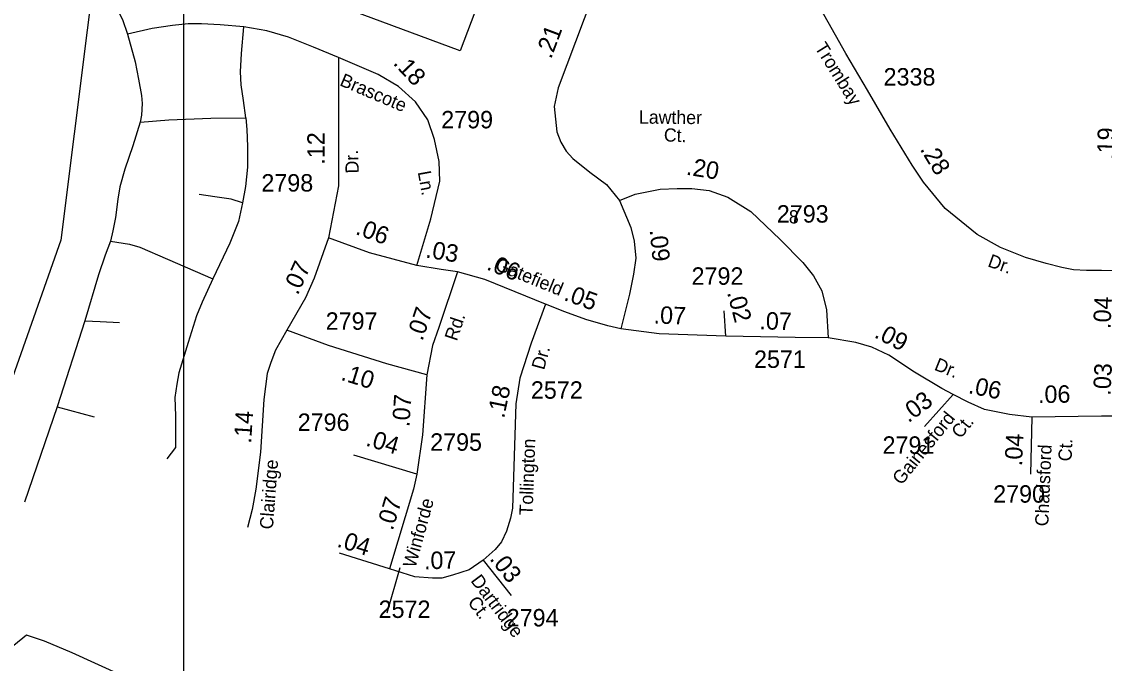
# Model space of a CAD drawing. Extents: x 2290055 to 2389491, y 66597 to 237875.
# Drawn here: x 2331332 to 2335214, y 151332 to 153632 of the extents above; entities that cross this region are included whole.
import ezdxf

# ---------------------------------------------------------------- set-up
doc = ezdxf.new("R2010")
doc.units = 0
for name, color, linetype in [('Exist Boundary Political City Limit New', 7, 'Continuous'), ('Exist Road Non-System Type 51', 7, 'Continuous'), ('Exist Road Primary NC Service Mileage Hundredths English Label', 7, 'Continuous'), ('Exist Road Secondary Mileage Hundredths English Label', 7, 'Continuous'), ('Exist Road Secondary Type 51 Attributed', 7, 'Continuous'), ('Exist Road Secondary Type 51 Label', 7, 'Continuous'), ('Exist Road Secondary Type 51 Number Label', 7, 'Continuous'), ('Map Preparation Boundary City Limit Buffer Line', 7, 'Continuous'), ('Map Preparation Inset Cut Line', 7, 'Continuous')]:
    doc.layers.add(name, color=color, linetype=linetype)

msp = doc.modelspace()

# ---------------------------------------------------------------- linework, layer by layer
at = {"layer": 'Exist Boundary Political City Limit New'}
msp.add_lwpolyline([(2335517.8, 156066.1), (2334898, 156075.8), (2334898, 155959.5), (2334646.2, 155959.5), (2334646.2, 156017.7), (2333910.5, 156032.2), (2333392.5, 156521.3), (2333049, 156535.9), (2332961.8, 155978.9), (2333586.2, 155325.1), (2332904, 153527.9), (2332062.8, 153841.3), (2331615.2, 153984.5), (2331473, 152848.5), (2331042.8, 151629.8), (2330040.5, 150815.1)], dxfattribs=at)
at = {"layer": 'Exist Road Non-System Type 51'}
msp.add_line((2331459.3, 152251.6), (2331592.1, 152216.1), dxfattribs=at)
for points in [[(2331501.7, 154089.6), (2331569.5, 153907.3), (2331645.1, 153738.3), (2331694, 153640.5), (2331711.7, 153587.1), (2331739, 153488), (2331751.4, 153426), (2331762, 153367.5), (2331763.8, 153339.2), (2331762, 153296.7), (2331756.7, 153271.9), (2331730.2, 153186.8), (2331701.8, 153103.6), (2331684.1, 153039.8), (2331677, 152995.5), (2331668.2, 152930), (2331659.3, 152882.2), (2331650.5, 152845), (2331631, 152795.4), (2331608, 152724.5), (2331558.4, 152559.8), (2331459.3, 152251.6), (2331342.5, 151909.7)], [(2332468.7, 153503.4), (2332379, 153541.1), (2332288.7, 153576.5), (2332210.8, 153599.6), (2332129.3, 153613.7), (2332044.4, 153620.8), (2331977.1, 153624.4), (2331929.3, 153624.4), (2331872.7, 153619), (2331800.1, 153608.4), (2331711.7, 153587.1)], [(2332136.4, 153287.8), (2332127.6, 153349.8), (2332118.7, 153406.5), (2332117, 153452.5), (2332120.5, 153518.1), (2332129.3, 153613.7)], [(2331756.7, 153271.9), (2331860.3, 153280.7), (2332010.7, 153286), (2332136.4, 153287.8)], [(2332136.4, 153287.8), (2332140, 153245.3), (2332141.7, 153185.1), (2332141.7, 153110.7), (2332134.7, 153041.6), (2332124, 152983.1), (2332109.9, 152915.8), (2332078, 152837.9), (2332017.8, 152710.3)], [(2332124, 152983.1), (2332083.3, 152995.5), (2332024.9, 153004.4), (2331968.3, 153013.2)], [(2331650.5, 152845), (2331718.6, 152834.3), (2331755.8, 152823.7), (2331855, 152781.2), (2332017.8, 152710.3)], [(2332017.8, 152710.3), (2331978.9, 152627.1), (2331959.4, 152577.5), (2331929.3, 152481.8), (2331895.7, 152373.8), (2331888.6, 152333), (2331881.5, 152285.2), (2331883.3, 152219.7), (2331883.3, 152106.3), (2331853.2, 152065.6)], [(2331558.4, 152559.8), (2331614.2, 152558), (2331683.2, 152554.5)], [(2332688.3, 151674.9), (2332641.2, 151511.6)], [(2331871.6, 150915.2), (2331908.2, 150952.7), (2331913.8, 151011), (2331904.7, 151140.7), (2331880.9, 151187.6), (2331809, 151238.9), (2331688.8, 151290), (2331513.7, 151369.4), (2331413.9, 151411.4), (2331349, 151432.8), (2331244.4, 151348.6), (2331120.5, 151243.6), (2330928.4, 151087.9), (2330758.4, 150939.1), (2330467.7, 150695.6), (2330212.4, 150479.4), (2329954.6, 150267.3), (2329803.8, 150139.3), (2329754.7, 150099.2)]]:
    msp.add_lwpolyline(points, dxfattribs=at)
at = {"layer": 'Exist Road Secondary Type 51 Attributed'}
msp.add_line((2333856.6, 152504.8), (2333850.6, 152595.8), dxfattribs=at)
for points in [[(2333470.2, 153964.5), (2333256.2, 153394.6), (2333241.9, 153327.8), (2333251.3, 153238), (2333265.7, 153200.9), (2333285.2, 153167.9), (2333308.8, 153142.2), (2333369.7, 153092.9), (2333429.1, 153048.7), (2333475.8, 152991.2)], [(2335255.4, 152738.9), (2335203.9, 152740.1), (2335151, 152739.9), (2335104.2, 152743), (2335062.2, 152750.9), (2335006, 152765), (2334932.2, 152787.3), (2334841.5, 152822.5), (2334758.8, 152868.9), (2334643.4, 152962.4), (2334566, 153057.4), (2334525.5, 153118.1), (2334446.2, 153247.4), (2334364.9, 153386.8), (2334287.5, 153518.5), (2334187.2, 153695.7)], [(2332468.7, 153503.4), (2332468.7, 153043.6), (2332432.2, 152857.5)], [(2332748.6, 152758.8), (2332799.4, 152925.9), (2332831.2, 153061.1), (2332829.8, 153131.4), (2332812.2, 153209.7), (2332789.1, 153279.9), (2332744, 153344.4), (2332683.7, 153399.7), (2332610.2, 153442.9), (2332468.7, 153503.4)], [(2333475.8, 152991.2), (2333532.1, 153014), (2333621.9, 153031.9), (2333682.9, 153034.3), (2333735.6, 153034.3), (2333797.9, 153027.1), (2333864.9, 153003.2), (2333946.4, 152951.7), (2334051.7, 152851), (2334133.1, 152769.5), (2334171.2, 152721.6), (2334201.4, 152667.7), (2334218.3, 152599.2), (2334224.1, 152498.8)], [(2333475.8, 152991.2), (2333516, 152894.3), (2333528.5, 152845), (2333534.5, 152785.1), (2333526.1, 152727.6), (2333511.9, 152655.1), (2333481, 152531.1)], [(2332432.2, 152857.5), (2332381.3, 152712.7), (2332349.5, 152642.7), (2332282.7, 152526.6)], [(2332748.6, 152758.8), (2332580, 152803.4), (2332432.2, 152857.5)], [(2332894.8, 152735), (2332836, 152744.5), (2332748.6, 152758.8)], [(2332894.8, 152735), (2332828.1, 152536.1), (2332805.8, 152470.9), (2332785.1, 152365.8)], [(2333210.3, 152619.5), (2332993.4, 152707.9), (2332894.8, 152735)], [(2333210.3, 152619.5), (2333158.8, 152480.4), (2333119, 152354.7), (2333104, 152262.2), (2333092.2, 151888.9), (2333085.6, 151852), (2333070.6, 151806.4), (2333052.2, 151767.7), (2333029.6, 151739.8), (2332987.3, 151702.3)], [(2333481, 152531.1), (2333433.9, 152541.9), (2333354.9, 152564.7), (2333279.4, 152592.2), (2333210.3, 152619.5)], [(2332282.7, 152526.6), (2332242.9, 152454.9), (2332225.5, 152410.4), (2332212.7, 152370.6), (2332200.9, 152278.3), (2332188.9, 152089), (2332171.9, 151956.7), (2332158.7, 151883.8), (2332142.3, 151819.4)], [(2332785.1, 152365.8), (2332642, 152405.6), (2332432.2, 152470.9), (2332282.7, 152526.6)], [(2333856.6, 152504.8), (2333617.9, 152513.6), (2333481, 152531.1)], [(2334224.1, 152498.8), (2334106.2, 152499.9), (2333856.6, 152504.8)], [(2334672.4, 152296.3), (2334632.3, 152317.2), (2334534.1, 152376.1), (2334441.9, 152437), (2334381, 152465.2), (2334323.5, 152482), (2334224.1, 152498.8)], [(2332785.1, 152365.8), (2332769.2, 152151.1), (2332749.3, 152010.2)], [(2334672.4, 152296.3), (2334569.3, 152181.6)], [(2334954.7, 152214.1), (2334873.9, 152223.7), (2334784.4, 152241.9), (2334725.9, 152268.4), (2334672.4, 152296.3)], [(2334954.7, 152214.1), (2334949.6, 152009.9)], [(2335255.4, 152217.6), (2335203.9, 152217.6), (2334954.7, 152214.1)], [(2332749.3, 152010.2), (2332522.8, 152077.9)], [(2332749.3, 152010.2), (2332737.4, 151955.9), (2332651.6, 151670.6)], [(2332651.6, 151670.6), (2332472.1, 151726.5)], [(2332987.3, 151702.3), (2332936.2, 151667.4), (2332877.4, 151647.6), (2332839.2, 151637.2), (2332805.8, 151637.2), (2332742.2, 151642), (2332651.6, 151670.6)], [(2332987.3, 151702.3), (2333087.7, 151575.2)]]:
    msp.add_lwpolyline(points, dxfattribs=at)
at = {"layer": 'Map Preparation Boundary City Limit Buffer Line'}
msp.add_lwpolyline([(2335517.8, 156066.1), (2334898, 156075.8), (2334898, 155959.5), (2334646.2, 155959.5), (2334646.2, 156017.7), (2333910.5, 156032.2), (2333392.5, 156521.3), (2333049, 156535.9), (2332961.8, 155978.9), (2333586.2, 155325.1), (2332904, 153527.9), (2332062.8, 153841.3), (2331615.2, 153984.5), (2331473, 152848.5), (2331042.8, 151629.8), (2330040.5, 150815.1)], dxfattribs=at)
at = {"layer": 'Map Preparation Inset Cut Line'}
msp.add_lwpolyline([(2325416.4, 141886.2), (2343900.4, 141886.2), (2346064.1, 148689.8), (2346393.7, 149726.2), (2346064.1, 149726.2), (2346064.1, 156758), (2331912.3, 156758), (2331912.3, 149726.2), (2325417.5, 149726.2)], close=True, dxfattribs=at)

# ---------------------------------------------------------------- texts
at = {"layer": 'Exist Road Primary NC Service Mileage Hundredths English Label'}
for s, rotation, p in [('.19', 88.2158, (2335249.9, 153136)), ('.04', 87.2168, (2335236.3, 152529.7)), ('.03', 87.2168, (2335236.3, 152290.7))]:
    msp.add_text(s, height=62.5, rotation=rotation, dxfattribs=at).set_placement(p)
at = {"layer": 'Exist Road Secondary Mileage Hundredths English Label'}
for s, rotation, p in [('.21', 69.3247, (2333230.5, 153496.3)), ('.18', 313.2992, (2332661.7, 153481.7)), ('.12', 90, (2332418.7, 153119.7)), ('.28', 301.2655, (2334551.9, 153175.4)), ('.20', 350.9084, (2333712.6, 153084.1)), ('.06', 339.9066, (2332525.9, 152871.6)), ('.09', 275.7076, (2333583.7, 152885.3)), ('.03', 350.7828, (2332778.3, 152787.4)), ('.07', 65.5695, (2332321.8, 152649.5)), ('.06', 337.8223, (2332996, 152745.1)), ('.05', 339.9322, (2333273, 152635.3)), ('.02', 284.6663, (2333861.2, 152661.4)), ('.07', 71.1578, (2332768.9, 152485.1)), ('.07', 357.8764, (2333597.3, 152550.7)), ('.07', 358.8727, (2333977.1, 152529.2)), ('.09', 332.6361, (2334385.8, 152502.2)), ('.10', 342.7279, (2332473.7, 152348.9)), ('.06', 348.4907, (2334724, 152301.1)), ('.18', 78.4157, (2333062, 152208.2)), ('.06', 0.8023, (2334977, 152265.1)), ('.07', 85.7657, (2332722.1, 152178.1)), ('.03', 37.1898, (2334512.1, 152192.4)), ('.14', 86.3763, (2332154.8, 152119.2)), ('.04', 343.352, (2332563, 152113.3)), ('.04', 87.5089, (2334919.3, 152038.2)), ('.07', 73.2485, (2332662.5, 151805.7)), ('.04', 342.6955, (2332459.6, 151751.2)), ('.07', 1.2316, (2332775.4, 151669.3)), ('.03', 308.3087, (2333008, 151706))]:
    msp.add_text(s, height=62.5, rotation=rotation, dxfattribs=at).set_placement(p)
at = {"layer": 'Exist Road Secondary Type 51 Label'}
for s, rotation, p in [('Trombay', 301.9561, (2334174.4, 153539.7)), ('Brascote', 337.0478, (2332469.5, 153404.9)), ('Lawther', 359.494, (2333545.5, 153266.9)), ('Ct.', 357.7583, (2333634.2, 153203.2)), ('Dr.', 92.0043, (2332541.2, 153089)), ('Ln.', 280.3819, (2332752.2, 153093.3)), ('Gatefield', 337.8273, (2333026.4, 152744.3)), ('Dr.', 340.4581, (2334793.3, 152755.8)), ('Rd.', 71.5353, (2332892.4, 152485.1)), ('Dr.', 74.5779, (2333205.2, 152381.5)), ('Dr.', 338.023, (2334601.4, 152385.3)), ('Gainesford', 51.0875, (2334486.9, 151968.4)), ('Ct.', 51.0875, (2334698.7, 152134.7)), ('Tollington', 87.7972, (2333163.8, 151861.6)), ('Chadsford', 87.6002, (2335013.3, 151822.7)), ('Ct.', 87.6002, (2335096.7, 152055.5)), ('Clairidge', 85.5891, (2332232.8, 151811.1)), ('Winforde', 74.7221, (2332743.9, 151671.5)), ('Dartridge', 307.1188, (2332940.1, 151627.9)), ('Ct.', 307.1188, (2332929.2, 151550.6))]:
    msp.add_text(s, height=47.5, rotation=rotation, dxfattribs=at).set_placement(p)
msp.add_text('8', height=47.5, dxfattribs=at).set_placement((2334083.2, 152909))
at = {"layer": 'Exist Road Secondary Type 51 Number Label'}
for s, p in [('2338', (2334422.9, 153403.4)), ('2799', (2332836.6, 153249.9)), ('2798', (2332191.7, 153023.3)), ('2793', (2334039.9, 152912)), ('2792', (2333734.2, 152689.2)), ('2797', (2332422.3, 152527.8)), ('2571', (2333958.2, 152391.2)), ('2572', (2333158.1, 152280.7)), ('2796', (2332321.9, 152165.3)), ('2795', (2332796.9, 152094.2)), ('2791', (2334419, 152083.3)), ('2790', (2334815.7, 151908)), ('2572', (2332612.1, 151494.8)), ('2794', (2333071.4, 151464.4))]:
    msp.add_text(s, height=62.5, dxfattribs=at).set_placement(p)

doc.saveas('drawing.dxf')
